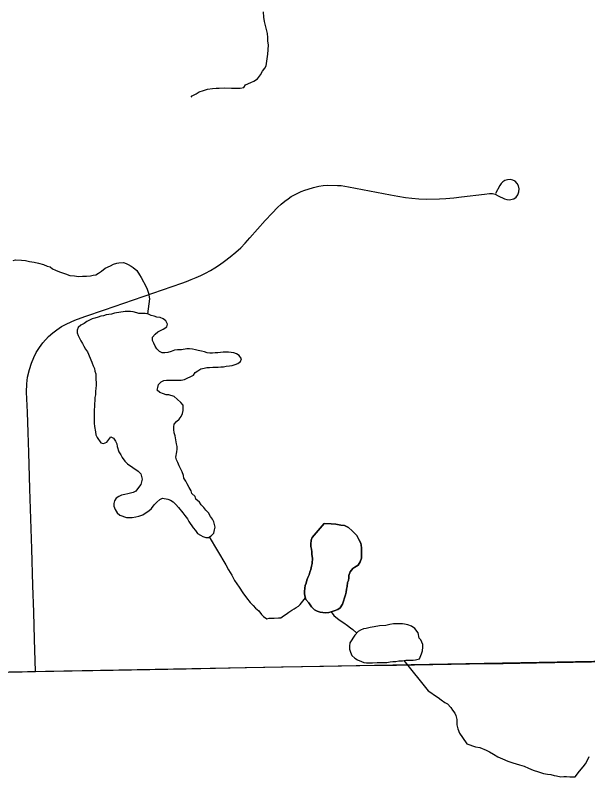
# Model space of a CAD drawing. Extents: x 103424 to 290657, y 38711 to 110967.
# Drawn here: x 128506 to 131090, y 45979 to 49490 of the extents above; entities that cross this region are included whole.
import ezdxf

# ---------------------------------------------------------------- set-up
doc = ezdxf.new("R2010")
doc.units = 0
for name, color, linetype in [('GM_X_County_Road', 7, 'Continuous'), ('GM_X_Minor_Lake', 7, 'Continuous'), ('GM_X_Minor_River', 7, 'Continuous'), ('GM_X_Rail_Line', 7, 'Continuous'), ('GM_X_Township_Road', 7, 'Continuous')]:
    doc.layers.add(name, color=color, linetype=linetype)

msp = doc.modelspace()

# ---------------------------------------------------------------- linework, layer by layer
at = {"layer": 'GM_X_County_Road'}
msp.add_lwpolyline([(128475.7, 46522.7), (128596.5, 46525.5), (128761.6, 46528.7), (128854.4, 46530.5), (128947.2, 46532.3), (129112.2, 46535.4), (129277.3, 46538.4), (129409.9, 46540.7), (129542.5, 46543.1), (129707.5, 46546.1), (129802.1, 46547.8), (129896.6, 46549.5), (130061.6, 46552.1), (130226.7, 46554.7), (130391.7, 46557.3), (130556.7, 46559.8), (130708.4, 46562.2), (130860, 46564.6), (131025, 46567.4), (131190, 46570.3)], dxfattribs=at)
at = {"layer": 'GM_X_Minor_Lake'}
for points in [[(129063.3, 48142.9), (129053.9, 48146.9), (129037.8, 48151), (129025.7, 48153), (129001.6, 48153), (128953.3, 48145), (128939.2, 48140.9), (128915.1, 48136.9), (128903, 48132.9), (128891, 48130.9), (128878.9, 48126.9), (128864.8, 48122.8), (128852.7, 48118.8), (128828.6, 48106.7), (128816.5, 48098.7), (128800.4, 48090.6), (128788.3, 48080.6), (128784.3, 48068.5), (128784.3, 48056.4), (128788.3, 48044.3), (128800.3, 48020.1), (128808.4, 48008), (128814.4, 47995.9), (128822.4, 47981.8), (128830.5, 47969.7), (128850.3, 47923.8)], [(129230.3, 47494), (129234.4, 47518.2), (129236.4, 47530.2), (129236.4, 47542.3), (129232.4, 47554.4), (129226.4, 47590.7), (129222.4, 47604.8), (129220.4, 47618.9), (129220.4, 47631), (129222.4, 47643.1), (129232.5, 47655.2), (129244.6, 47665.2), (129254.6, 47677.3), (129260.7, 47691.4), (129262.7, 47705.5), (129262.7, 47717.6), (129262.7, 47729.7), (129252.7, 47741.8), (129236.6, 47755.9), (129222.5, 47768), (129198.4, 47776.1), (129186.3, 47776.1), (129174.3, 47780.1), (129158.2, 47786.2), (129146.1, 47796.3), (129148.1, 47808.4), (129152.2, 47822.5), (129164.2, 47834.5), (129176.3, 47840.6), (129188.4, 47842.6), (129254.8, 47842.6), (129268.8, 47844.6), (129309.1, 47864.7), (129317.1, 47876.8), (129329.2, 47884.9), (129343.3, 47892.9), (129357.4, 47896.9), (129369.5, 47898.9), (129381.5, 47898.9), (129397.6, 47900.9), (129421.8, 47900.9), (129433.8, 47903), (129445.9, 47903), (129458, 47905), (129472, 47907), (129484.1, 47909), (129498.2, 47913), (129510.3, 47917), (129522.3, 47927.1), (129526.4, 47939.2), (129516.3, 47953.3), (129504.3, 47961.4), (129492.2, 47965.4), (129468.1, 47969.4), (129443.9, 47969.4), (129419.8, 47965.4), (129407.7, 47965.4), (129395.7, 47963.4), (129383.6, 47963.4), (129371.5, 47965.4), (129359.5, 47969.5), (129345.4, 47973.5), (129331.3, 47975.5), (129319.2, 47979.6), (129305.2, 47981.6), (129291.1, 47983.6), (129279, 47983.6), (129254.9, 47979.6), (129236.8, 47979.6), (129224.7, 47977.6), (129208.6, 47971.6), (129194.5, 47967.5), (129180.4, 47965.5), (129168.4, 47965.5), (129156.3, 47971.6), (129144.3, 47983.7), (129136.2, 47995.8), (129130.2, 48009.9), (129124.2, 48022), (129124.2, 48036.1), (129136.3, 48050.2), (129148.3, 48060.2), (129172.5, 48072.3), (129188.6, 48082.4), (129192.6, 48094.5), (129184.6, 48110.6), (129172.5, 48118.7), (129158.5, 48124.7), (129144.4, 48126.7), (129132.3, 48130.8), (129118.2, 48134.8), (129106.2, 48140.9), (129092.1, 48142.9), (129063.3, 48142.9)], [(128850.3, 47923.8), (128852.6, 47919.3), (128856.6, 47907.2), (128862.6, 47895.1), (128864.6, 47883), (128868.6, 47871), (128868.6, 47846.8), (128870.6, 47830.6), (128870.6, 47818.6), (128868.6, 47806.5), (128866.5, 47790.3), (128866.5, 47776.2), (128864.5, 47764.1)], [(128864.5, 47764.1), (128864.5, 47750.1), (128862.5, 47735.9), (128862.5, 47721.8), (128860.4, 47709.8), (128860.4, 47647.3), (128862.4, 47633.2), (128866.4, 47609), (128868.4, 47594.9), (128874.4, 47582.8), (128890.5, 47558.6), (128902.5, 47556.6), (128918.6, 47562.6), (128926.7, 47574.7), (128936.8, 47586.8), (128948.8, 47580.7), (128956.8, 47566.6), (128962.9, 47554.5), (128964.9, 47542.4), (128972.9, 47518.3), (128980.9, 47504.2), (128987, 47492.1), (128999, 47475.9), (129011.1, 47463.8), (129059.3, 47431.6), (129071.4, 47419.5), (129075.4, 47407.4), (129077.4, 47395.3), (129075.4, 47383.2), (129071.3, 47371.1), (129061.3, 47357), (129049.2, 47340.9), (129037.1, 47334.9), (129025, 47330.8), (129013, 47328.8), (128998.9, 47324.8), (128984.8, 47322.8), (128972.7, 47316.8), (128960.7, 47308.7), (128952.6, 47296.6), (128950.6, 47284.5), (128950.6, 47272.4), (128956.6, 47258.3), (128964.6, 47242.2), (128976.7, 47232.1), (129006.9, 47222)], [(129006.9, 47222), (129020.9, 47222), (129033, 47222), (129049.1, 47224), (129063.2, 47228.1), (129081.3, 47234.1), (129095.4, 47244.2), (129107.4, 47252.2), (129119.5, 47262.3), (129131.6, 47278.4), (129143.7, 47290.5), (129157.8, 47302.6), (129169.8, 47308.6), (129194, 47304.6), (129206, 47300.5), (129218.1, 47292.5), (129230.2, 47280.4), (129242.2, 47266.3), (129262.3, 47242.1), (129270.3, 47230), (129282.4, 47215.9), (129288.4, 47203.8), (129308.5, 47175.6), (129318.6, 47163.5), (129328.6, 47149.3), (129340.7, 47141.3), (129352.7, 47135.2), (129364.8, 47131.2), (129376.9, 47131.2), (129388.9, 47139.2), (129401, 47151.3), (129405, 47165.4), (129407.1, 47177.5), (129405.1, 47189.6), (129401, 47201.7), (129395, 47213.8), (129387, 47225.9), (129376.9, 47242), (129364.9, 47254.1), (129356.9, 47266.2), (129344.8, 47278.3), (129336.8, 47290.4), (129320.7, 47304.5), (129316.7, 47316.6), (129302.6, 47330.7), (129298.6, 47342.8), (129290.6, 47356.9), (129280.5, 47373), (129274.5, 47385.1), (129266.5, 47399.2), (129264.5, 47411.3), (129258.4, 47427.5), (129244.4, 47455.7), (129238.4, 47469.8), (129232.3, 47481.9), (129230.3, 47494)], [(129900.8, 47194.3), (129845.3, 47130.8), (129841.5, 47118.6), (129839.8, 47100.4), (129840, 47090.3), (129842.2, 47078.2), (129844.4, 47066.1), (129844.6, 47054), (129846.9, 47037.9), (129845.3, 47013.6), (129843.5, 47001.5), (129839.7, 46987.3), (129835.9, 46975.1), (129832, 46962.9), (129826.2, 46950.7), (129822.3, 46938.5), (129818.6, 46924.3), (129814.7, 46914.1), (129812.9, 46902), (129811.1, 46887.8), (129811.3, 46877.7), (129813.4, 46867.7), (129817.8, 46851.6), (129830.1, 46835.6), (129842.5, 46817.7), (129856.9, 46803.7), (129869.1, 46797.9), (129881.3, 46794), (129893.4, 46792.2), (129905.6, 46790.4), (129921.7, 46792.7), (129931.7, 46794.9), (129945.8, 46799.1), (129961.8, 46805.5)], [(129900.8, 47194.3), (129931.1, 47192.8), (129953.3, 47191.1), (129975.6, 47187.5), (129991.7, 47185.7), (130010, 47175.9), (130026.4, 47162), (130036.7, 47150.1), (130047, 47140.2), (130057.4, 47122.1), (130065.7, 47106.1), (130067.9, 47096.1), (130068.1, 47083.9), (130068.3, 47073.8), (130068.5, 47057.7), (130068.7, 47047.6), (130068.9, 47037.5), (130063.1, 47021.2), (130053.3, 47006.9), (130039.3, 46996.6), (130029.3, 46990.4), (130017.5, 46976.1), (130011.7, 46959.8), (130011.8, 46949.7), (130010, 46937.5), (130006.2, 46927.4), (130004.5, 46909.2), (130000.6, 46897), (129998.8, 46884.8), (129997, 46872.7), (129983.6, 46830.1), (129971.8, 46813.7), (129961.8, 46805.5), (129945.8, 46799.1), (129931.7, 46794.9), (129921.7, 46792.7), (129905.6, 46790.4), (129893.4, 46792.2), (129881.3, 46794), (129869.1, 46797.9), (129856.9, 46803.7), (129842.5, 46817.7), (129830.1, 46835.6), (129817.8, 46851.6), (129813.4, 46867.7), (129811.3, 46877.7), (129811.1, 46887.8), (129812.9, 46902), (129814.7, 46914.1), (129818.6, 46924.3), (129822.3, 46938.5), (129826.2, 46950.7), (129832, 46962.9), (129835.9, 46975.1), (129839.7, 46987.3), (129843.5, 47001.5), (129845.3, 47013.6), (129846.9, 47037.9), (129844.6, 47054), (129844.4, 47066.1), (129842.2, 47078.2), (129840, 47090.3), (129839.8, 47100.4), (129841.5, 47118.6), (129845.3, 47130.8), (129900.8, 47194.3)], [(129961.8, 46805.5), (129971.8, 46813.7), (129983.6, 46830.1), (129997, 46872.7), (129998.8, 46884.8), (130000.6, 46897), (130004.5, 46909.2), (130006.2, 46927.4), (130010, 46937.5), (130011.8, 46949.7), (130011.7, 46959.8), (130017.5, 46976.1), (130029.3, 46990.4), (130039.3, 46996.6), (130053.3, 47006.9), (130063.1, 47021.2), (130068.9, 47037.5), (130068.7, 47047.6), (130068.5, 47057.7), (130068.3, 47073.8), (130068.1, 47083.9), (130067.9, 47096.1), (130065.7, 47106.1), (130057.4, 47122.1), (130047, 47140.2), (130036.7, 47150.1), (130026.4, 47162), (130010, 47175.9), (129991.7, 47185.7), (129975.6, 47187.5), (129953.3, 47191.1), (129931.1, 47192.8), (129900.8, 47194.3)], [(130324.8, 46700.3), (130310.3, 46720.3), (130294, 46730.1), (130277.8, 46735.9), (130263.6, 46739.7), (130253.5, 46741.6), (130241.4, 46741.4), (130229.3, 46741.2), (130213.1, 46740.9), (130197, 46738.6), (130178.9, 46734.3), (130150.7, 46731.8), (130126.6, 46727.4), (130108.5, 46725), (130090.4, 46720.7), (130078.3, 46718.5), (130064.3, 46712.2), (130054.3, 46706), (130038.4, 46689.6), (130016.8, 46654.9), (130015, 46640.7), (130015.3, 46626.6), (130019.5, 46612.5), (130025.8, 46598.4), (130038.2, 46586.5), (130050.4, 46578.6), (130068.7, 46570.9)], [(130324.8, 46700.3), (130310.3, 46720.3), (130294, 46730.1), (130277.8, 46735.9), (130263.6, 46739.7), (130253.5, 46741.6), (130241.4, 46741.4), (130229.3, 46741.2), (130213.1, 46740.9), (130197, 46738.6), (130178.9, 46734.3), (130150.7, 46731.8), (130126.6, 46727.4), (130108.5, 46725), (130090.4, 46720.7), (130078.3, 46718.5), (130064.3, 46712.2), (130054.3, 46706), (130038.4, 46689.6), (130016.8, 46654.9), (130015, 46640.7), (130015.3, 46626.6), (130019.5, 46612.5), (130025.8, 46598.4), (130038.2, 46586.5), (130050.4, 46578.6), (130068.7, 46570.9), (130078.8, 46567), (130091, 46565.2), (130105.1, 46565.4), (130119.2, 46565.6), (130139.4, 46566), (130157.5, 46566.3), (130171.7, 46566.5), (130183.8, 46566.7), (130197.9, 46569), (130209.9, 46571.2), (130224, 46571.4), (130238.1, 46573.6), (130254.3, 46573.9), (130268.4, 46576.2), (130280.5, 46576.4), (130290.6, 46576.5), (130302.7, 46576.7), (130312.7, 46578.9), (130330.8, 46583.2), (130340.5, 46605.6), (130344.3, 46619.8), (130346.1, 46636), (130345.9, 46648.1), (130341.7, 46658.2), (130337.4, 46668.2), (130329.2, 46676.2), (130324.8, 46700.3)], [(130068.7, 46570.9), (130078.8, 46567), (130091, 46565.2), (130105.1, 46565.4), (130119.2, 46565.6), (130139.4, 46566), (130157.5, 46566.3), (130171.7, 46566.5), (130183.8, 46566.7), (130197.9, 46569), (130209.9, 46571.2), (130224, 46571.4), (130238.1, 46573.6), (130254.3, 46573.9), (130268.4, 46576.2), (130280.5, 46576.4), (130290.6, 46576.5), (130302.7, 46576.7), (130312.7, 46578.9), (130330.8, 46583.2), (130340.5, 46605.6), (130344.3, 46619.8), (130346.1, 46636), (130345.9, 46648.1), (130341.7, 46658.2), (130337.4, 46668.2), (130329.2, 46676.2), (130324.8, 46700.3)]]:
    msp.add_lwpolyline(points, dxfattribs=at)
at = {"layer": 'GM_X_Minor_River'}
for points in [[(129299.2, 49121.6), (129303.1, 49127.7), (129321.1, 49136.1), (129335.1, 49144.4), (129355.2, 49150.8), (129373.2, 49157.2), (129395.4, 49159.5), (129411.5, 49161.8), (129425.6, 49162.1), (129451.9, 49162.5), (129482.2, 49161), (129504.3, 49161.3), (129520.5, 49161.6), (129536.6, 49163.9), (129544.5, 49176.1), (129568.5, 49186.6), (129582.5, 49192.9), (129598.5, 49203.3), (129612.3, 49221.7), (129622.1, 49238), (129632, 49252.3), (129637.8, 49262.5), (129645, 49315.1), (129646.7, 49335.4), (129648.3, 49357.6), (129646.1, 49373.7), (129645.8, 49389.9), (129643.5, 49408), (129639.1, 49426.1), (129634.8, 49444.3), (129630.4, 49462.4), (129628.1, 49482.5), (129625.6, 49506.7)], [(128494.4, 48383.2), (128506.4, 48385.5), (128532.7, 48383.9), (128550.9, 48382.2), (128569.1, 48378.4), (128589.4, 48374.7), (128609.6, 48371), (128631.9, 48365.3), (128648.2, 48357.5), (128662.4, 48353.7), (128672.6, 48345.8), (128686.8, 48339.9), (128705.1, 48332.2), (128731.5, 48322.5), (128751.8, 48314.8), (128772, 48313.1), (128790.2, 48311.3), (128808.4, 48311.6), (128826.5, 48311.9), (128844.6, 48314.3), (128856.7, 48316.5), (128868.8, 48318.7), (128880.8, 48324.9), (128894.7, 48335.3), (128910.7, 48347.7), (128934.7, 48358.2), (128948.7, 48366.5), (128962.7, 48370.7), (128972.8, 48372.9), (128993, 48373.2), (129005.1, 48369.4), (129015.3, 48365.5), (129027.5, 48357.6), (129037.7, 48351.8), (129054.1, 48337.9), (129066.6, 48317.9), (129072.8, 48305.9), (129095.7, 48263.8), (129099.9, 48253.8), (129106.3, 48235.7), (129108.5, 48225.7), (129110.8, 48209.5), (129102.2, 48141.4)], [(129381.1, 47134), (129455.9, 47007.2), (129468.4, 46985.2), (129482.9, 46961.2), (129495.5, 46937.2), (129516.1, 46907.2), (129532.7, 46881.2), (129549.2, 46859.3), (129565.8, 46837.3), (129580.1, 46823.4), (129590.4, 46811.5), (129604.7, 46799.6), (129617.1, 46783.7), (129625.3, 46773.7), (129641.7, 46763.9), (129651.7, 46766), (129673.9, 46766.4), (129694, 46768.7), (129704.1, 46768.9), (129716.1, 46777.2), (129728.1, 46785.5), (129740, 46793.7), (129754, 46802.1), (129764, 46808.3), (129774, 46814.5), (129784, 46820.7), (129791.9, 46828.9), (129815.9, 46858.4)], [(129932.1, 46795), (129944.1, 46778.9), (129968.6, 46759.1), (129989.1, 46745.3), (130005.4, 46733.4), (130019.7, 46723.6), (130029.9, 46715.7), (130047.8, 46699.2)], [(130260.1, 46574.9), (130369.6, 46438.4), (130381.8, 46430.6), (130398.2, 46418.7), (130414.5, 46408.9), (130428.8, 46397), (130445.1, 46385.1), (130457.3, 46379.3), (130471.7, 46363.4), (130480, 46351.4), (130490.3, 46337.4), (130494.5, 46327.4), (130498.9, 46309.3), (130499.1, 46297.1), (130499.3, 46285), (130503.6, 46266.9), (130512, 46246.9), (130524.5, 46226.9), (130545.1, 46198.9), (130583.7, 46185.4), (130603.9, 46181.7), (130632.4, 46170.1), (130646.7, 46162.2), (130665, 46152.4), (130685.4, 46140.6), (130705.7, 46130.9), (130730.1, 46121.1), (130752.4, 46113.4), (130782.8, 46103.8), (130803.1, 46098.1), (130823.5, 46088.3), (130843.8, 46080.6), (130868.1, 46072.9), (130890.4, 46065.2), (130908.7, 46061.5), (130924.8, 46059.7), (130939, 46055.9), (130949.2, 46054), (130969.4, 46050.3), (130983.5, 46050.6), (130995.6, 46050.8), (131009.8, 46049), (131021.9, 46049.2), (131034, 46049.4), (131053.7, 46076), (131069.5, 46094.4), (131081.4, 46108.7), (131089.2, 46125), (131097, 46141.3)]]:
    msp.add_lwpolyline(points, dxfattribs=at)
at = {"layer": 'GM_X_Rail_Line'}
msp.add_lwpolyline([(103423.7, 43097.6), (108679.4, 43247.4), (116958, 43465.4), (121815.2, 43564.4), (126929.9, 43718), (126994.3, 43782.4), (126944.8, 46442.1), (126989.3, 46496.6), (133017.7, 46606.6), (136395.4, 46646.5), (144375.8, 46798.7), (146504.9, 45437.9), (151249.2, 45325.6)], dxfattribs=at)
at = {"layer": 'GM_X_Township_Road'}
msp.add_lwpolyline([(128596.5, 46525.5), (128592.1, 46672.1), (128588.4, 46793.5), (128584.6, 46915), (128579.3, 47080), (128574.9, 47215.3), (128570.5, 47350.5), (128565.4, 47515.5), (128562.5, 47606.3), (128559.7, 47697.1), (128555.7, 47787.5), (128556.6, 47826.1), (128560.4, 47855.2), (128568.4, 47890.4), (128577.4, 47919.3), (128588, 47943.9), (128599.4, 47966.7), (128614.4, 47990), (128629.3, 48010.6), (128654.8, 48039.3), (128674.5, 48056.2), (128692.7, 48070.3), (128713.5, 48083.9), (128737.8, 48096.6), (128774.3, 48112.7), (128818.9, 48129.1), (128907.1, 48159.5), (128995.3, 48189.9), (129125.9, 48234.9), (129256.6, 48279.9), (129278.5, 48287.8), (129299.9, 48296.4), (129321.3, 48305.7), (129342.5, 48315.7), (129364.1, 48325.7), (129386.2, 48337.4), (129406.4, 48349.6), (129427.5, 48363.2), (129450.5, 48380.2), (129475.4, 48399), (129501.3, 48420.6), (129523.3, 48440.8), (129543.5, 48461.9), (129564.7, 48484.9), (129633.2, 48562.9), (129664.9, 48597.4), (129689.1, 48622.1), (129706, 48637.1), (129722.5, 48651.2), (129737.2, 48661.5), (129751.4, 48671.4), (129766, 48679.6), (129781.1, 48687.1), (129796.5, 48694), (129812.1, 48700.1), (129827.9, 48705.6), (129852.6, 48712.7), (129876.5, 48718.4), (129895.8, 48721.2), (129916, 48723.6), (129960.9, 48722.5), (129977.5, 48721.2), (129994.1, 48719.1), (130010.7, 48716.4), (130105.5, 48697.6), (130200.2, 48678.9), (130232.6, 48673.3), (130267.8, 48668.1), (130296.5, 48664.8), (130328.4, 48661.5), (130360.8, 48659.7), (130421, 48661.1), (130450.1, 48662.9), (130485.8, 48666.2), (130521, 48670), (130624.4, 48683.1), (130647.7, 48686.3), (130660.1, 48685.3), (130672.5, 48682.1), (130686.4, 48675.6), (130714.5, 48662), (130725.6, 48657.8), (130736.6, 48656.7), (130757.7, 48661.7), (130767.9, 48669), (130775.3, 48680), (130780.2, 48693), (130781.7, 48706.6), (130778.5, 48719.8), (130772.5, 48731), (130763.3, 48740.9), (130752.1, 48745.6), (130739.7, 48748.3), (130727.7, 48747.3), (130716.8, 48743.7), (130707, 48738.1), (130699.2, 48730.4), (130693.6, 48721.5), (130674.6, 48684.9)], dxfattribs=at)

doc.saveas('drawing.dxf')
